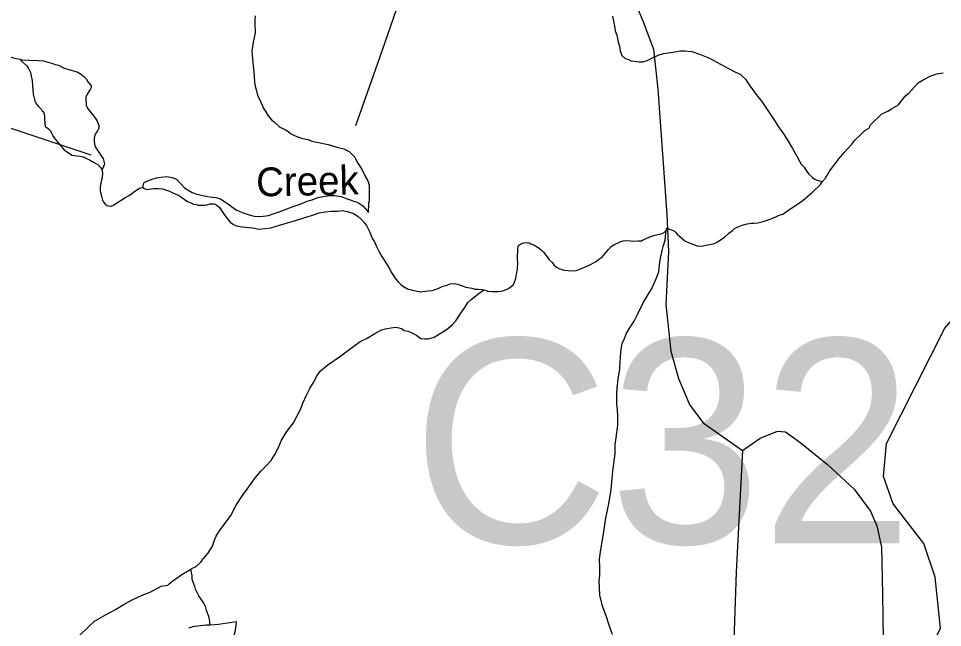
# Model space of a CAD drawing. Extents: x 2126262 to 2293712, y 749403 to 919119.
# Drawn here: x 2211478 to 2216301, y 827089 to 830267 of the extents above; entities that cross this region are included whole.
import ezdxf

# ---------------------------------------------------------------- set-up
doc = ezdxf.new("R2010")
doc.units = 0
for name, color, linetype in [('Exist Hydrographic Creek Single Shore', 7, 'Continuous'), ('Exist Hydrographic Creek Single Shore Label', 7, 'Continuous'), ('Exist Hydrographic Misc Water Feature', 7, 'Continuous'), ('Exist Road Non-System Type 51', 7, 'Continuous'), ('Exist Road Secondary Structure Culvert Number Label', 7, 'Continuous')]:
    doc.layers.add(name, color=color, linetype=linetype)

msp = doc.modelspace()

# ---------------------------------------------------------------- linework, layer by layer
at = {"layer": 'Exist Hydrographic Creek Single Shore'}
for points in [[(2212714.4, 830280.3), (2212712.5, 830262.3), (2212712.5, 830244.4), (2212713.1, 830192.3), (2212703.3, 830142.3), (2212695.5, 830096.3), (2212697.8, 830074.3), (2212702.1, 830036.3), (2212708.6, 829968.4), (2212710.9, 829932.4), (2212715.2, 829906.5), (2212719.1, 829896.4), (2212725.4, 829866.5), (2212741.6, 829832.7), (2212751.7, 829810.8), (2212755.8, 829800.8), (2212769.9, 829778.9), (2212782, 829758.9), (2212800.1, 829735.1), (2212812.2, 829727.2), (2212842.3, 829699.4), (2212870.4, 829687.6), (2212884.6, 829677.7), (2212898.5, 829665.8), (2212922.7, 829654), (2212954.9, 829642.2), (2212964.9, 829640.3), (2212990.8, 829634.5), (2213008.8, 829626.6), (2213044.9, 829618.8), (2213094.9, 829609.2), (2213147, 829593.5), (2213177.2, 829585.8), (2213205.1, 829571.9), (2213213.1, 829564), (2213233.4, 829542.2), (2213245.7, 829516.3), (2213271.9, 829476.4), (2213290.2, 829440.6), (2213302, 829418.7), (2213308.4, 829396.7), (2213308.6, 829374.8), (2213308.8, 829312.7), (2213305.1, 829302.8), (2213305.1, 829284.8), (2213303.1, 829268.8), (2213303.3, 829254.8)], [(2214577.9, 830279.2), (2214588.1, 830227.3), (2214592.4, 830201.3), (2214600.4, 830179.4), (2214604.5, 830161.4), (2214608.6, 830143.5), (2214614.8, 830121.5), (2214619.1, 830097.5), (2214627.1, 830073.6), (2214645.3, 830057.7), (2214659.3, 830053.9), (2214675.3, 830046), (2214693.3, 830044.1), (2214717.3, 830040.2), (2214737.4, 830040.4), (2214759.4, 830046.5), (2214791.1, 830062.7), (2214817.2, 830074.9), (2214845.1, 830083.1), (2214892.8, 830091.4), (2214932.8, 830097.7), (2214956.8, 830097.8), (2214992.9, 830094.1), (2215033.1, 830080.4), (2215085.2, 830058.8), (2215161.3, 830017.3), (2215187.3, 830003.5), (2215217.6, 829987.7), (2215245.5, 829975.9), (2215253.5, 829968), (2215271.8, 829950.1), (2215287.8, 829926.2), (2215328.4, 829870.5), (2215358.5, 829832.7), (2215407.1, 829761.1), (2215427.4, 829729.2), (2215445.2, 829701.4), (2215467.6, 829669.5), (2215490, 829635.7), (2215518, 829587.9), (2215540.6, 829548.1), (2215554.5, 829522.2), (2215562.9, 829506.3), (2215578.9, 829490.4), (2215589.2, 829472.5), (2215603.1, 829454.5), (2215619.1, 829440.7), (2215621.4, 829436.7), (2215635.3, 829428.8), (2215645.4, 829422.9), (2215657.3, 829419), (2215675.3, 829415.1)], [(2215452.6, 825239.9), (2215422.6, 826063.9), (2215478.6, 826272.7), (2215585.6, 826454.2), (2215668.5, 826531.2), (2216133.5, 826816.8), (2216207.6, 826910.5), (2216289.6, 827085.9), (2216262.5, 827352.2), (2216203.5, 827527.2), (2216043.5, 827733.9), (2215992.5, 827876), (2216008.5, 828049.6), (2216312.5, 828650.1), (2216461.6, 828820.9), (2216701.5, 828963.6), (2216925.4, 829139.3), (2216990.4, 829331.5), (2216955.6, 829565.2), (2216745.6, 829854.9), (2216744.6, 830022.2), (2216851.6, 830180.7)], [(2211414.3, 830075.4), (2211428.3, 830069.5), (2211446.3, 830063.6), (2211466.4, 830057.8), (2211488.4, 830054)], [(2211488.4, 830054), (2211496.4, 830050), (2211532.4, 830048.3), (2211580.4, 830046.6), (2211608.3, 830044.8), (2211632.5, 830038.9), (2211652.6, 830033.1), (2211670.7, 830027.2), (2211686.6, 830023.3), (2211716.6, 830007.5), (2211764.8, 829993.9), (2211776.9, 829989.9)], [(2211488.4, 830054), (2211490.4, 830048), (2211506.6, 830034.1), (2211522.6, 830020.2), (2211530.8, 830006.2), (2211540.9, 829984.3), (2211545.2, 829966.3), (2211549.1, 829942.4), (2211551.3, 829914.4), (2211553.6, 829896.4), (2211555.6, 829872.4), (2211563.8, 829836.5), (2211570.2, 829820.6), (2211582.1, 829806.6), (2211598.1, 829790.8), (2211602.4, 829784.8), (2211608.3, 829778.8), (2211614.3, 829760.9), (2211614.7, 829742.9), (2211616.5, 829721), (2211616.9, 829701)], [(2211776.9, 829989.9), (2211784.9, 829988), (2211802.9, 829978.1), (2211818.9, 829964.3), (2211831, 829952.3), (2211841, 829936.4), (2211853.1, 829922.5), (2211857.2, 829914.5), (2211857.2, 829906.5), (2211853.4, 829896.5), (2211837.6, 829872.4), (2211833.7, 829864.4), (2211829.6, 829856.3), (2211829.8, 829840.4), (2211831.8, 829828.4), (2211831.8, 829814.4), (2211840, 829794.5), (2211850.1, 829782.5), (2211872.4, 829756.7), (2211886.6, 829734.7), (2211892.5, 829722.8), (2211898.7, 829702.9), (2211896.8, 829690.9), (2211890.9, 829680.8), (2211879.2, 829662.8), (2211875.1, 829650.8), (2211873, 829638.7), (2211873.4, 829626.7), (2211875.3, 829612.7), (2211879.4, 829596.7), (2211889.6, 829580.9), (2211901.5, 829563), (2211913.8, 829545), (2211919.8, 829535.1), (2211926.1, 829515.1), (2211928.2, 829509.1), (2211926.1, 829503.1), (2211918.1, 829485), (2211914.3, 829479)], [(2215675.3, 829415.1), (2215689.3, 829433.2), (2215710.8, 829469.3), (2215760.6, 829535.6), (2215788.3, 829567.8), (2215827.9, 829610), (2215843.9, 829632.2), (2215871.6, 829658.4), (2215895.3, 829682.5), (2215919.3, 829696.7), (2215923.4, 829710.7), (2215984.9, 829769.1), (2216014.7, 829783.3), (2216034.6, 829795.4), (2216070.5, 829815.6), (2216080.3, 829827.7), (2216106.1, 829861.9), (2216126, 829878), (2216153.9, 829910.2), (2216173.6, 829930.4), (2216199.6, 829946.6), (2216239.4, 829966.8), (2216271.4, 829977), (2216305, 829983.2)], [(2211857.6, 829552.5), (2211440.5, 829692.3), (2211114.5, 829856.5), (2211047.6, 829864.5)], [(2211616.9, 829701), (2211626.8, 829697), (2211634.8, 829691.1), (2211644.8, 829681.1), (2211653, 829665.2), (2211659.2, 829651.2), (2211671.3, 829635.3), (2211693.4, 829609.5), (2211717.6, 829581.7), (2211743.9, 829561.9), (2211757.8, 829553.9), (2211783.8, 829550.1), (2211797.8, 829548.3), (2211815.8, 829544.4), (2211833.9, 829536.5), (2211849.9, 829528.6), (2211870.2, 829516.8), (2211894.2, 829502.9), (2211908.1, 829487), (2211914.3, 829479)], [(2211914.3, 829479), (2211916.3, 829461.1), (2211914.7, 829435.1), (2211908.9, 829409.1), (2211904.8, 829387), (2211905, 829365.1), (2211911.2, 829339), (2211917.3, 829319.1), (2211923.3, 829307.2), (2211931.7, 829297.3), (2211939.7, 829291.3), (2211959.6, 829287.4), (2211971.7, 829291.5), (2212033.4, 829329.9), (2212061.1, 829346.1), (2212084.9, 829366.3), (2212110.9, 829380.5), (2212116.8, 829382.5), (2212126.9, 829384.6)], [(2212126.9, 829384.6), (2212126.9, 829388.6), (2212128.9, 829392.6), (2212130.6, 829400.6), (2212132.6, 829406.6), (2212134.7, 829410.6), (2212144.5, 829416.7), (2212176.5, 829428.9), (2212198.2, 829435.1), (2212222.4, 829439.2), (2212252.4, 829441.4), (2212280.3, 829437.6), (2212302.4, 829427.8), (2212344.9, 829382.1), (2212366.8, 829368.3), (2212384.8, 829358.4), (2212408.8, 829350.5), (2212465, 829336.9), (2212491.1, 829335), (2212509.1, 829333.2), (2212533.1, 829325.4), (2212555, 829309.6), (2212569.4, 829301.6), (2212589.3, 829285.8), (2212615.3, 829268), (2212645.7, 829254.2), (2212681.6, 829242.5), (2212707.6, 829234.6), (2212731.6, 829232.8), (2212755.6, 829234.9), (2212783.7, 829239.1), (2212813.6, 829249.4), (2212839.4, 829257.5), (2212867.3, 829267.7), (2212907.3, 829284), (2212949.2, 829298.2), (2212985, 829312.5), (2213010.9, 829320.7), (2213040.8, 829332.9), (2213068.9, 829337.1), (2213100.9, 829343.3), (2213126.9, 829343.5), (2213162.8, 829337.8), (2213188.9, 829328), (2213248.9, 829306.3), (2213275.2, 829288.5), (2213299.4, 829260.7), (2213303.3, 829254.8)], [(2214861.3, 829173.5), (2214871.3, 829169.6), (2214881.4, 829165.6), (2214891.4, 829161.8), (2214903.3, 829155.8), (2214907.4, 829151.8), (2214915.6, 829141.9), (2214927.7, 829130), (2214941.6, 829118.1), (2214955.8, 829106.2), (2214977.9, 829096.3), (2214997.8, 829088.5), (2215019.8, 829080.6), (2215043.8, 829078.8), (2215076, 829085), (2215105.9, 829091.3), (2215121.9, 829097.3), (2215151.6, 829117.6), (2215163.5, 829125.6), (2215185.4, 829145.8), (2215205.3, 829159.9), (2215215.2, 829170), (2215229.1, 829178.1), (2215255.2, 829188.3), (2215281, 829194.4), (2215303.1, 829198.6), (2215317.1, 829198.6), (2215336.8, 829200.8), (2215364.9, 829207), (2215396.9, 829217.2), (2215426.8, 829229.4), (2215448.5, 829239.6), (2215466.6, 829245.7), (2215498.4, 829267.9), (2215534.4, 829290.1), (2215572.2, 829316.4), (2215597.8, 829338.6), (2215621.8, 829360.7), (2215663.4, 829401), (2215675.3, 829415.1)], [(2212126.9, 829384.6), (2212132.8, 829380.6), (2212146.8, 829374.7), (2212184.9, 829378.9), (2212206.9, 829379.1), (2212230.9, 829377.2), (2212266.9, 829365.5), (2212291.1, 829353.7), (2212313.1, 829343.9), (2212329.1, 829334), (2212349.2, 829320.1), (2212361.3, 829312.2), (2212377.3, 829304.3), (2212391.4, 829298.4), (2212405.4, 829296.5), (2212415.4, 829292.6), (2212449.4, 829292.8), (2212461.3, 829294.9), (2212479.4, 829299), (2212497.4, 829299.1), (2212507.3, 829297.2), (2212515.3, 829291.3), (2212527.4, 829279.4), (2212535.6, 829267.4), (2212545.6, 829253.5), (2212559.8, 829231.7), (2212584, 829203.8), (2212600.2, 829191.9), (2212616.1, 829184), (2212646.1, 829180.2), (2212664.1, 829178.3), (2212678.1, 829176.4), (2212700, 829174.6), (2212710.1, 829172.7), (2212724, 829168.8), (2212730.2, 829166.8), (2212766, 829171.1), (2212796.2, 829173.3), (2212839.9, 829187.6), (2212923.9, 829212.1), (2212961.7, 829224.4), (2213013.5, 829240.8), (2213047.4, 829252.9), (2213079.4, 829257.2), (2213111.3, 829261.4), (2213143.3, 829261.6), (2213167.3, 829263.8), (2213195.4, 829260), (2213227.4, 829248.2), (2213249.3, 829234.4), (2213269.6, 829216.5), (2213283.6, 829200.6), (2213295.9, 829182.7), (2213307.8, 829158.8), (2213326.4, 829116.9), (2213336.3, 829101), (2213346.5, 829077.1), (2213360.7, 829049.2), (2213374.8, 829025.3), (2213387.1, 829005.4), (2213415.4, 828961.6), (2213423.4, 828943.7), (2213437.6, 828921.8), (2213447.6, 828905.9), (2213459.9, 828891.9), (2213475.9, 828876.1), (2213487.8, 828868.1), (2213508.1, 828856.3), (2213534.2, 828848.5), (2213552, 828844.6), (2213574.1, 828840.8), (2213616.2, 828845), (2213638.1, 828847.2), (2213667.9, 828857.4), (2213693.9, 828869.6), (2213715.8, 828875.7), (2213731.8, 828881.8), (2213751.5, 828883.9), (2213769.8, 828880.1), (2213793.8, 828872.2), (2213813.9, 828864.4), (2213843.8, 828858.7), (2213859.8, 828854.7), (2213877.8, 828854.8), (2213899.8, 828853), (2213907.8, 828851.1)], [(2213907.8, 828851.1), (2213915.8, 828849.1), (2213927.9, 828843.2), (2213949.8, 828841.3), (2213979.9, 828841.6), (2213995.9, 828843.6), (2214005.8, 828845.7), (2214017.9, 828849.8), (2214031.8, 828855.9), (2214047.8, 828866), (2214061.6, 828878.1), (2214069.6, 828896.1), (2214073.5, 828912.2), (2214079.2, 828940.2), (2214083.1, 828960.2), (2214084.9, 828988.2), (2214082.7, 829012.2), (2214084.3, 829068.2), (2214086.4, 829078.2), (2214088, 829082.2), (2214098.1, 829088.3), (2214106.1, 829092.3), (2214116.1, 829096.4), (2214130, 829098.5), (2214144.2, 829096.6), (2214152.2, 829090.6), (2214168.2, 829084.8), (2214190.3, 829070.9), (2214206.3, 829059), (2214218.4, 829047.2), (2214236.7, 829023.3), (2214248.6, 829007.3), (2214262.9, 828993.4), (2214274.8, 828979.5), (2214286.9, 828969.6), (2214301.1, 828959.7), (2214311.1, 828957.9), (2214325, 828953.9), (2214347.2, 828952.1), (2214371.2, 828950.2), (2214389, 828952.3), (2214424.9, 828964.6), (2214452.8, 828976.8), (2214492.6, 828999), (2214506.5, 829011.2), (2214522.5, 829019.3), (2214558.2, 829061.5), (2214572.1, 829077.6), (2214586.1, 829085.7), (2214617.9, 829101.9), (2214633.9, 829106), (2214643.9, 829108.1), (2214671.8, 829106.3), (2214687.8, 829104.3), (2214711.8, 829106.5), (2214729.8, 829106.7), (2214737.8, 829110.7), (2214773.7, 829127), (2214799.5, 829135.1), (2214823.5, 829141.3), (2214837.7, 829145.4), (2214847.5, 829149.5), (2214851.4, 829153.5), (2214855.3, 829155.5), (2214859.4, 829159.5)], [(2214578.1, 827052.3), (2214561.9, 827100.2), (2214545.3, 827150.1), (2214527, 827199.9), (2214512.7, 827257.8), (2214510.4, 827297.8), (2214508.2, 827329.7), (2214511.9, 827361.7), (2214511.6, 827401.8), (2214511.4, 827445.7), (2214517.2, 827495.7), (2214530.5, 827567.8), (2214543.8, 827659.9), (2214559.4, 827733.9), (2214570.9, 827808), (2214580.1, 827904), (2214591.6, 827996.1), (2214593.1, 828044.1), (2214597.2, 828078.1), (2214606.6, 828144.2), (2214606.2, 828192.1), (2214603.9, 828224.1), (2214601.9, 828256.1), (2214601.3, 828306), (2214603.1, 828340), (2214608.8, 828384.1), (2214616.6, 828438.1), (2214618.1, 828476.1), (2214620.1, 828498.1), (2214621.8, 828526.1), (2214625.7, 828552.2), (2214629.6, 828570.2), (2214641.4, 828596.2), (2214649, 828620.3), (2214670.8, 828656.4), (2214690.9, 828686.5), (2214708.7, 828722.7), (2214740.1, 828786.8), (2214783.5, 828857.1), (2214805.1, 828905.2), (2214820.9, 828945.3), (2214824.6, 828981.3), (2214826.6, 829005.3), (2214832.3, 829031.4), (2214838.1, 829055.4), (2214842.2, 829077.5), (2214853.9, 829109.5), (2214855.5, 829129.5), (2214859.4, 829159.5)], [(2212378.7, 827393), (2212382.4, 827397), (2212406.4, 827407.2), (2212430.2, 827429.3), (2212442.1, 827447.4), (2212465.8, 827475.5), (2212491.7, 827513.7), (2212501.3, 827543.8), (2212509.3, 827565.8), (2212527.2, 827594), (2212586.6, 827672.3), (2212614.1, 827726.5), (2212647.9, 827776.8), (2212671.5, 827810.8), (2212693.5, 827841), (2212715.2, 827871.1), (2212744.9, 827905.4), (2212766.7, 827927.5), (2212796.4, 827959.7), (2212816.1, 827991.8), (2212833.9, 828023.9), (2212851.5, 828066), (2212879.4, 828112.2), (2212913.1, 828156.5), (2212930.9, 828190.5), (2212950.6, 828226.6), (2212962.3, 828258.7), (2212982.2, 828300.9), (2212999.8, 828335), (2213017.6, 828367), (2213037.3, 828403.2), (2213055.2, 828427.3), (2213092.9, 828459.6), (2213154.6, 828501.9), (2213196.4, 828532.3), (2213262.1, 828580.7), (2213297.9, 828599), (2213337.5, 828623.2), (2213373.6, 828641.5), (2213401.3, 828649.6), (2213423.4, 828651.8), (2213445.4, 828656), (2213457.3, 828654), (2213477.4, 828648.1), (2213491.5, 828638.3), (2213509.6, 828634.4), (2213527.6, 828628.5), (2213555.7, 828614.7), (2213565.5, 828604.8), (2213579.9, 828596.9), (2213597.9, 828595), (2213615.8, 828595.1), (2213627.7, 828599.2), (2213647.6, 828603.3), (2213669.7, 828617.5), (2213693.3, 828631.6), (2213717.3, 828647.8), (2213743.1, 828670), (2213761.2, 828688.1), (2213786.8, 828728.2), (2213808.5, 828758.4), (2213824.3, 828784.5), (2213840.3, 828800.6), (2213874.1, 828826.8), (2213907.8, 828851.1)], [(2211683.8, 826952.3), (2211687.9, 826954.3), (2211699.6, 826964.4), (2211709.6, 826972.5), (2211727.7, 826992.6), (2211751.4, 827008.8), (2211793.1, 827043), (2211848.6, 827097.4), (2211874.7, 827121.6), (2211912.4, 827141.9), (2211936.4, 827156), (2211958.1, 827168.2), (2211984.2, 827182.4), (2212024, 827206.6), (2212067.6, 827230.9), (2212123.6, 827257.3), (2212169.3, 827275.6), (2212223.1, 827303.9), (2212257.1, 827310.2), (2212267.1, 827318.3), (2212284.8, 827332.4), (2212330.5, 827364.7), (2212360.7, 827382.8), (2212378.7, 827393)], [(2212478.4, 827101.8), (2212476.3, 827113.7), (2212476.3, 827119.7), (2212474.5, 827129.7), (2212472.2, 827145.8), (2212459.9, 827177.6), (2212453.9, 827197.5), (2212445.5, 827215.5), (2212431.6, 827237.4), (2212419.3, 827253.3), (2212411.3, 827271.2), (2212403.1, 827289.2), (2212399.2, 827303.2), (2212393, 827317.1), (2212384.8, 827339.1), (2212384.8, 827359.1), (2212378.7, 827393)]]:
    msp.add_lwpolyline(points, dxfattribs=at)
at = {"layer": 'Exist Hydrographic Misc Water Feature'}
msp.add_line((2214859.4, 829159.5), (2214861.3, 829173.5), dxfattribs=at)
for points in [[(2212478.4, 827101.8), (2212458.7, 827101.6), (2212414.6, 827095.4), (2212394.7, 827093.2), (2212376.6, 827089.1), (2212366.6, 827085)], [(2212524.3, 826820.2), (2212528.4, 826820.2), (2212538.4, 826830.3), (2212556.1, 826862.4), (2212569.8, 826912.5), (2212583.3, 826960.5), (2212599.1, 827002.7), (2212602.8, 827038.7), (2212608.6, 827068.7), (2212612.7, 827086.8), (2212614.3, 827102.7), (2212616.4, 827114.7), (2212616.4, 827118.7), (2212522.4, 827104), (2212478.4, 827101.8)]]:
    msp.add_lwpolyline(points, dxfattribs=at)
at = {"layer": 'Exist Road Non-System Type 51'}
for points in [[(2213479.2, 831571.6), (2213521, 831507.3), (2213554.5, 831426.3), (2213638.2, 831261.6), (2213677.3, 830930.6), (2213607.5, 830768.6), (2213362, 830061), (2213236.5, 829706.3)], [(2214694.2, 830354.2), (2214736.2, 830255.1), (2214792, 830107.1), (2214814.3, 829897.6), (2214861.6, 829243.4), (2214870, 829050.7), (2214856, 828774.3), (2214883.8, 828530.3), (2214922.8, 828387.9), (2214981.4, 828248.2), (2215051.2, 828156.1), (2215257.4, 828011.8)], [(2215257.4, 828011.8), (2215349.5, 828076.1), (2215438.8, 828112.4), (2215480.6, 828109.6), (2215555.9, 828056.5), (2215701, 827939.2), (2215840.5, 827810.8), (2215924.3, 827696.3), (2215957.4, 827619.1), (2215982.5, 827507.4), (2215988.1, 827261.7), (2215996.4, 826684.8), (2215993.6, 826210.1), (2215996, 825806.5), (2216007.2, 825177)], [(2215257.4, 828011.8), (2215224.1, 827378.3), (2215204.4, 826816.5), (2215218.4, 826718.8), (2215251.9, 826615.5), (2215304.9, 826478.6), (2215321.6, 826221.7), (2215349.5, 825444.5), (2215365.5, 824932.7)]]:
    msp.add_lwpolyline(points, dxfattribs=at)

# ---------------------------------------------------------------- texts
at = {"layer": 'Exist Hydrographic Creek Single Shore Label'}
msp.add_text('Creek', height=150, rotation=1.1601, dxfattribs=at).set_placement((2212720.3, 829337.6))
at = {"layer": 'Exist Road Secondary Structure Culvert Number Label'}
msp.add_text('C32', height=1066.27, dxfattribs=at).set_placement((2213532.2, 827527.9))

doc.saveas('drawing.dxf')
